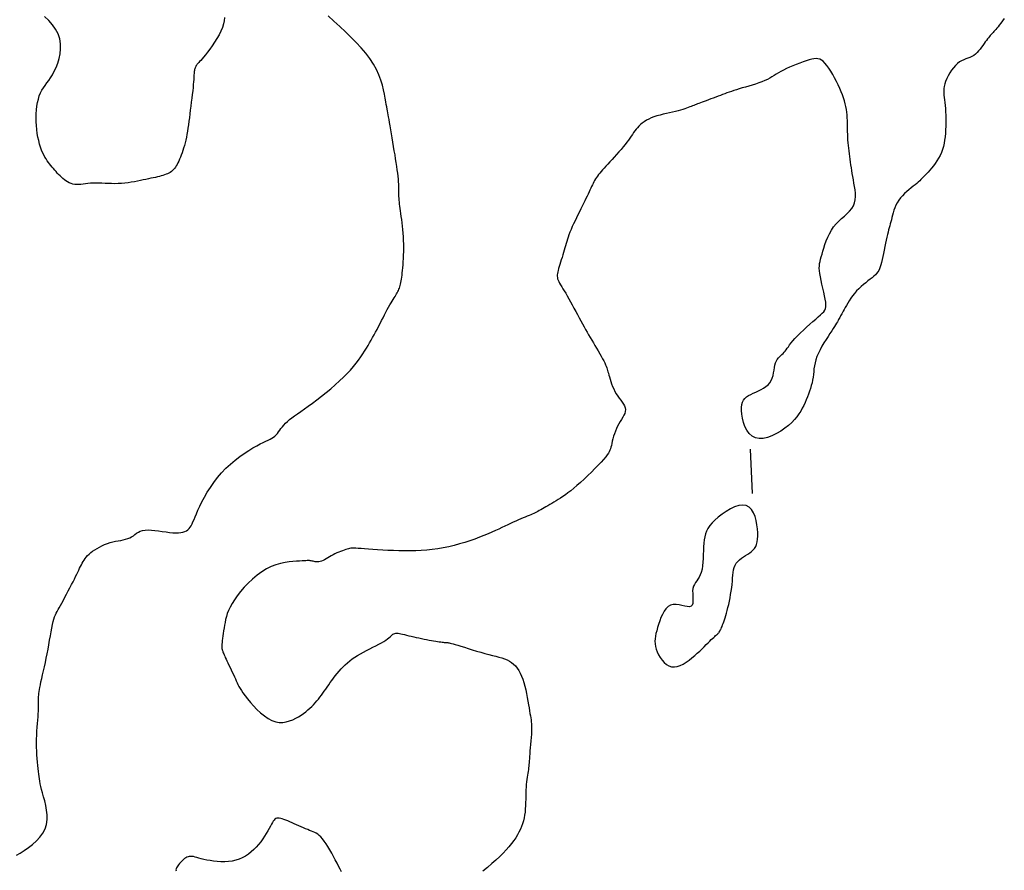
# Model space of a CAD drawing. Header units: millimetres. Extents: x 32690613 to 32693367, y 5343692 to 5344708.
# Tile 983 of 1009: x 32693310 to 32693332, y 5344453 to 5344472. Entities that reach past the tile are written whole.
import ezdxf

# ---------------------------------------------------------------- set-up
doc = ezdxf.new("R2010")
doc.units = ezdxf.units.MM
doc.header["$LTSCALE"] = 20
doc.layers.add('02-DGM_HL_491.50', color=72, linetype='Continuous')

msp = doc.modelspace()

# ---------------------------------------------------------------- linework, layer by layer
at = {"layer": '02-DGM_HL_491.50', "elevation": 491.5, "flags": 128}
for points in [[(32693310.168, 5344453.348), (32693310.252, 5344453.398), (32693310.343, 5344453.456), (32693310.437, 5344453.52), (32693310.53, 5344453.592), (32693310.618, 5344453.67), (32693310.698, 5344453.755), (32693310.764, 5344453.845), (32693310.815, 5344453.942), (32693310.846, 5344454.045), (32693310.86, 5344454.151), (32693310.859, 5344454.259), (32693310.848, 5344454.367), (32693310.829, 5344454.472), (32693310.805, 5344454.573), (32693310.78, 5344454.668), (32693310.755, 5344454.754), (32693310.735, 5344454.83), (32693310.719, 5344454.897), (32693310.706, 5344454.958), (32693310.695, 5344455.014), (32693310.687, 5344455.069), (32693310.679, 5344455.122), (32693310.673, 5344455.178), (32693310.666, 5344455.238), (32693310.659, 5344455.303), (32693310.651, 5344455.374), (32693310.644, 5344455.449), (32693310.637, 5344455.528), (32693310.631, 5344455.611), (32693310.626, 5344455.697), (32693310.623, 5344455.785), (32693310.622, 5344455.874), (32693310.623, 5344455.965), (32693310.627, 5344456.055), (32693310.631, 5344456.145), (32693310.637, 5344456.231), (32693310.643, 5344456.315), (32693310.649, 5344456.394), (32693310.655, 5344456.467), (32693310.66, 5344456.533), (32693310.663, 5344456.592), (32693310.666, 5344456.644), (32693310.667, 5344456.69), (32693310.668, 5344456.731), (32693310.668, 5344456.768), (32693310.668, 5344456.802), (32693310.668, 5344456.834), (32693310.668, 5344456.864), (32693310.668, 5344456.894), (32693310.669, 5344456.925), (32693310.671, 5344456.958), (32693310.674, 5344456.994), (32693310.679, 5344457.034), (32693310.686, 5344457.079), (32693310.695, 5344457.131), (32693310.707, 5344457.19), (32693310.721, 5344457.257), (32693310.738, 5344457.332), (32693310.757, 5344457.413), (32693310.777, 5344457.5), (32693310.799, 5344457.592), (32693310.82, 5344457.688), (32693310.841, 5344457.787), (32693310.862, 5344457.889), (32693310.882, 5344457.991), (32693310.9, 5344458.092), (32693310.917, 5344458.192), (32693310.934, 5344458.289), (32693310.95, 5344458.381), (32693310.966, 5344458.466), (32693310.982, 5344458.544), (32693310.997, 5344458.612), (32693311.012, 5344458.67), (32693311.028, 5344458.72), (32693311.045, 5344458.764), (32693311.064, 5344458.804), (32693311.084, 5344458.842), (32693311.106, 5344458.882), (32693311.132, 5344458.925), (32693311.16, 5344458.974), (32693311.192, 5344459.03), (32693311.226, 5344459.093), (32693311.262, 5344459.16), (32693311.3, 5344459.231), (32693311.337, 5344459.303), (32693311.374, 5344459.375), (32693311.41, 5344459.445), (32693311.443, 5344459.511), (32693311.473, 5344459.572), (32693311.501, 5344459.628), (32693311.526, 5344459.68), (32693311.549, 5344459.729), (32693311.571, 5344459.773), (32693311.591, 5344459.816), (32693311.611, 5344459.855), (32693311.631, 5344459.893), (32693311.65, 5344459.93), (32693311.67, 5344459.965), (32693311.692, 5344460), (32693311.715, 5344460.034), (32693311.742, 5344460.067), (32693311.771, 5344460.1), (32693311.804, 5344460.133), (32693311.842, 5344460.166), (32693311.885, 5344460.199), (32693311.933, 5344460.231), (32693311.984, 5344460.263), (32693312.039, 5344460.293), (32693312.096, 5344460.322), (32693312.156, 5344460.348), (32693312.217, 5344460.371), (32693312.278, 5344460.391), (32693312.34, 5344460.408), (32693312.401, 5344460.421), (32693312.462, 5344460.433), (32693312.52, 5344460.443), (32693312.576, 5344460.455), (32693312.629, 5344460.467), (32693312.679, 5344460.482), (32693312.724, 5344460.5), (32693312.765, 5344460.523), (32693312.803, 5344460.548), (32693312.84, 5344460.575), (32693312.877, 5344460.602), (32693312.916, 5344460.627), (32693312.96, 5344460.648), (32693313.01, 5344460.665), (32693313.068, 5344460.676), (32693313.134, 5344460.679), (32693313.209, 5344460.676), (32693313.289, 5344460.668), (32693313.371, 5344460.657), (32693313.456, 5344460.645), (32693313.539, 5344460.632), (32693313.618, 5344460.621), (32693313.693, 5344460.614), (32693313.76, 5344460.61), (32693313.821, 5344460.612), (32693313.875, 5344460.618), (32693313.922, 5344460.628), (32693313.964, 5344460.642), (32693314.001, 5344460.661), (32693314.033, 5344460.683), (32693314.061, 5344460.709), (32693314.085, 5344460.739), (32693314.106, 5344460.773), (32693314.127, 5344460.813), (32693314.147, 5344460.858), (32693314.17, 5344460.911), (32693314.195, 5344460.972), (32693314.224, 5344461.042), (32693314.259, 5344461.122), (32693314.301, 5344461.212), (32693314.35, 5344461.31), (32693314.406, 5344461.415), (32693314.469, 5344461.525), (32693314.539, 5344461.637), (32693314.616, 5344461.749), (32693314.699, 5344461.859), (32693314.79, 5344461.965), (32693314.887, 5344462.066), (32693314.99, 5344462.161), (32693315.094, 5344462.248), (32693315.2, 5344462.329), (32693315.304, 5344462.402), (32693315.404, 5344462.468), (32693315.498, 5344462.526), (32693315.584, 5344462.575), (32693315.661, 5344462.616), (32693315.729, 5344462.649), (32693315.788, 5344462.677), (32693315.84, 5344462.701), (32693315.886, 5344462.723), (32693315.926, 5344462.744), (32693315.961, 5344462.766), (32693315.993, 5344462.791), (32693316.022, 5344462.819), (32693316.049, 5344462.851), (32693316.076, 5344462.885), (32693316.102, 5344462.922), (32693316.13, 5344462.961), (32693316.161, 5344463), (32693316.194, 5344463.041), (32693316.232, 5344463.081), (32693316.275, 5344463.122), (32693316.323, 5344463.162), (32693316.377, 5344463.204), (32693316.437, 5344463.248), (32693316.504, 5344463.296), (32693316.577, 5344463.347), (32693316.657, 5344463.404), (32693316.745, 5344463.467), (32693316.84, 5344463.536), (32693316.94, 5344463.611), (32693317.043, 5344463.691), (32693317.148, 5344463.774), (32693317.253, 5344463.86), (32693317.354, 5344463.946), (32693317.451, 5344464.033), (32693317.542, 5344464.117), (32693317.623, 5344464.2), (32693317.697, 5344464.28), (32693317.764, 5344464.357), (32693317.824, 5344464.432), (32693317.878, 5344464.505), (32693317.928, 5344464.575), (32693317.973, 5344464.642), (32693318.015, 5344464.708), (32693318.055, 5344464.771), (32693318.092, 5344464.832), (32693318.128, 5344464.892), (32693318.163, 5344464.952), (32693318.196, 5344465.011), (32693318.229, 5344465.071), (32693318.262, 5344465.132), (32693318.295, 5344465.195), (32693318.328, 5344465.26), (32693318.362, 5344465.326), (32693318.396, 5344465.393), (32693318.43, 5344465.459), (32693318.463, 5344465.523), (32693318.495, 5344465.585), (32693318.526, 5344465.644), (32693318.556, 5344465.698), (32693318.584, 5344465.748), (32693318.61, 5344465.793), (32693318.635, 5344465.833), (32693318.658, 5344465.87), (32693318.68, 5344465.904), (32693318.7, 5344465.935), (32693318.718, 5344465.965), (32693318.735, 5344465.993), (32693318.75, 5344466.02), (32693318.764, 5344466.046), (32693318.776, 5344466.073), (32693318.788, 5344466.1), (32693318.798, 5344466.127), (32693318.808, 5344466.155), (32693318.816, 5344466.185), (32693318.824, 5344466.217), (32693318.832, 5344466.251), (32693318.839, 5344466.288), (32693318.846, 5344466.328), (32693318.852, 5344466.371), (32693318.859, 5344466.418), (32693318.865, 5344466.468), (32693318.87, 5344466.524), (32693318.876, 5344466.584), (32693318.881, 5344466.649), (32693318.886, 5344466.719), (32693318.891, 5344466.793), (32693318.894, 5344466.87), (32693318.897, 5344466.949), (32693318.898, 5344467.031), (32693318.898, 5344467.113), (32693318.895, 5344467.196), (32693318.891, 5344467.28), (32693318.885, 5344467.362), (32693318.878, 5344467.443), (32693318.869, 5344467.522), (32693318.86, 5344467.598), (32693318.851, 5344467.672), (32693318.842, 5344467.741), (32693318.833, 5344467.806), (32693318.824, 5344467.865), (32693318.817, 5344467.92), (32693318.81, 5344467.972), (32693318.804, 5344468.02), (32693318.799, 5344468.065), (32693318.795, 5344468.109), (32693318.792, 5344468.151), (32693318.79, 5344468.193), (32693318.789, 5344468.235), (32693318.788, 5344468.277), (32693318.788, 5344468.321), (32693318.787, 5344468.367), (32693318.787, 5344468.415), (32693318.785, 5344468.467), (32693318.782, 5344468.522), (32693318.777, 5344468.582), (32693318.771, 5344468.647), (32693318.762, 5344468.716), (32693318.752, 5344468.791), (32693318.741, 5344468.869), (32693318.728, 5344468.952), (32693318.714, 5344469.038), (32693318.7, 5344469.128), (32693318.684, 5344469.221), (32693318.669, 5344469.317), (32693318.653, 5344469.414), (32693318.637, 5344469.511), (32693318.621, 5344469.605), (32693318.606, 5344469.695), (32693318.591, 5344469.78), (32693318.578, 5344469.856), (32693318.566, 5344469.924), (32693318.556, 5344469.981), (32693318.547, 5344470.03), (32693318.538, 5344470.074), (32693318.53, 5344470.116), (32693318.522, 5344470.159), (32693318.513, 5344470.206), (32693318.504, 5344470.261), (32693318.493, 5344470.326), (32693318.48, 5344470.403), (32693318.464, 5344470.492), (32693318.443, 5344470.591), (32693318.416, 5344470.698), (32693318.381, 5344470.812), (32693318.336, 5344470.93), (32693318.281, 5344471.051), (32693318.214, 5344471.173), (32693318.133, 5344471.295), (32693318.04, 5344471.416), (32693317.936, 5344471.537), (32693317.824, 5344471.658), (32693317.705, 5344471.778), (32693317.581, 5344471.899), (32693317.453, 5344472.019), (32693317.323, 5344472.139), (32693317.194, 5344472.259)], [(32693314.855, 5344472.22), (32693314.848, 5344472.15), (32693314.833, 5344472.076), (32693314.81, 5344471.999), (32693314.777, 5344471.918), (32693314.735, 5344471.834), (32693314.687, 5344471.75), (32693314.635, 5344471.667), (32693314.58, 5344471.587), (32693314.526, 5344471.511), (32693314.474, 5344471.442), (32693314.427, 5344471.382), (32693314.386, 5344471.332), (32693314.351, 5344471.29), (32693314.321, 5344471.257), (32693314.297, 5344471.229), (32693314.276, 5344471.206), (32693314.258, 5344471.187), (32693314.244, 5344471.17), (32693314.231, 5344471.154), (32693314.22, 5344471.138), (32693314.21, 5344471.121), (32693314.201, 5344471.103), (32693314.194, 5344471.085), (32693314.187, 5344471.066), (32693314.182, 5344471.047), (32693314.178, 5344471.027), (32693314.175, 5344471.006), (32693314.172, 5344470.983), (32693314.171, 5344470.959), (32693314.169, 5344470.932), (32693314.168, 5344470.901), (32693314.166, 5344470.865), (32693314.163, 5344470.822), (32693314.16, 5344470.772), (32693314.154, 5344470.714), (32693314.148, 5344470.647), (32693314.14, 5344470.572), (32693314.13, 5344470.49), (32693314.12, 5344470.405), (32693314.109, 5344470.316), (32693314.098, 5344470.226), (32693314.087, 5344470.136), (32693314.076, 5344470.049), (32693314.065, 5344469.964), (32693314.054, 5344469.883), (32693314.044, 5344469.805), (32693314.033, 5344469.731), (32693314.022, 5344469.659), (32693314.01, 5344469.59), (32693313.998, 5344469.523), (32693313.984, 5344469.459), (32693313.969, 5344469.397), (32693313.954, 5344469.337), (32693313.937, 5344469.28), (32693313.919, 5344469.225), (32693313.901, 5344469.172), (32693313.883, 5344469.122), (32693313.864, 5344469.075), (32693313.846, 5344469.03), (32693313.827, 5344468.989), (32693313.809, 5344468.95), (32693313.79, 5344468.913), (32693313.771, 5344468.88), (32693313.752, 5344468.849), (32693313.731, 5344468.821), (32693313.709, 5344468.795), (32693313.685, 5344468.772), (32693313.66, 5344468.751), (32693313.634, 5344468.733), (32693313.605, 5344468.717), (32693313.575, 5344468.702), (32693313.542, 5344468.689), (32693313.507, 5344468.676), (32693313.471, 5344468.665), (32693313.432, 5344468.654), (32693313.39, 5344468.643), (32693313.346, 5344468.632), (32693313.3, 5344468.621), (32693313.251, 5344468.61), (32693313.199, 5344468.599), (32693313.144, 5344468.587), (32693313.087, 5344468.575), (32693313.026, 5344468.563), (32693312.963, 5344468.55), (32693312.897, 5344468.536), (32693312.828, 5344468.523), (32693312.757, 5344468.511), (32693312.685, 5344468.5), (32693312.612, 5344468.491), (32693312.537, 5344468.484), (32693312.463, 5344468.48), (32693312.388, 5344468.478), (32693312.313, 5344468.479), (32693312.239, 5344468.481), (32693312.166, 5344468.485), (32693312.095, 5344468.488), (32693312.026, 5344468.491), (32693311.959, 5344468.492), (32693311.895, 5344468.491), (32693311.834, 5344468.487), (32693311.776, 5344468.481), (32693311.721, 5344468.474), (32693311.669, 5344468.468), (32693311.619, 5344468.462), (32693311.571, 5344468.458), (32693311.526, 5344468.457), (32693311.482, 5344468.46), (32693311.439, 5344468.468), (32693311.399, 5344468.481), (32693311.359, 5344468.497), (32693311.321, 5344468.517), (32693311.285, 5344468.54), (32693311.249, 5344468.566), (32693311.215, 5344468.593), (32693311.182, 5344468.623), (32693311.15, 5344468.653), (32693311.119, 5344468.685), (32693311.089, 5344468.717), (32693311.06, 5344468.75), (32693311.031, 5344468.784), (32693311.002, 5344468.818), (32693310.974, 5344468.853), (32693310.946, 5344468.887), (32693310.917, 5344468.922), (32693310.889, 5344468.958), (32693310.862, 5344468.995), (32693310.835, 5344469.035), (32693310.808, 5344469.078), (32693310.782, 5344469.126), (32693310.757, 5344469.178), (32693310.733, 5344469.236), (32693310.711, 5344469.301), (32693310.69, 5344469.372), (32693310.67, 5344469.448), (32693310.653, 5344469.528), (32693310.639, 5344469.612), (32693310.627, 5344469.698), (32693310.618, 5344469.786), (32693310.613, 5344469.875), (32693310.611, 5344469.964), (32693310.614, 5344470.053), (32693310.62, 5344470.14), (32693310.63, 5344470.224), (32693310.644, 5344470.306), (32693310.662, 5344470.383), (32693310.684, 5344470.455), (32693310.711, 5344470.522), (32693310.742, 5344470.583), (32693310.776, 5344470.64), (32693310.814, 5344470.694), (32693310.853, 5344470.748), (32693310.895, 5344470.805), (32693310.937, 5344470.866), (32693310.979, 5344470.934), (32693311.021, 5344471.011), (32693311.062, 5344471.098), (32693311.099, 5344471.195), (32693311.13, 5344471.298), (32693311.152, 5344471.407), (32693311.163, 5344471.519), (32693311.161, 5344471.632), (32693311.144, 5344471.745), (32693311.108, 5344471.854), (32693311.052, 5344471.96), (32693310.98, 5344472.06), (32693310.895, 5344472.155), (32693310.802, 5344472.244)], [(32693332.432, 5344472.201), (32693332.39, 5344472.144), (32693332.353, 5344472.094), (32693332.32, 5344472.051), (32693332.291, 5344472.014), (32693332.265, 5344471.982), (32693332.241, 5344471.955), (32693332.219, 5344471.93), (32693332.198, 5344471.907), (32693332.178, 5344471.885), (32693332.158, 5344471.864), (32693332.138, 5344471.841), (32693332.117, 5344471.818), (32693332.096, 5344471.794), (32693332.074, 5344471.767), (32693332.052, 5344471.739), (32693332.028, 5344471.707), (32693332.003, 5344471.673), (32693331.976, 5344471.635), (32693331.948, 5344471.594), (32693331.919, 5344471.552), (32693331.888, 5344471.51), (32693331.854, 5344471.47), (32693331.819, 5344471.432), (32693331.782, 5344471.397), (32693331.742, 5344471.368), (32693331.701, 5344471.344), (32693331.657, 5344471.324), (32693331.612, 5344471.307), (32693331.565, 5344471.29), (32693331.518, 5344471.271), (32693331.47, 5344471.249), (32693331.423, 5344471.222), (32693331.375, 5344471.187), (32693331.329, 5344471.143), (32693331.284, 5344471.092), (32693331.242, 5344471.035), (32693331.202, 5344470.974), (32693331.166, 5344470.91), (32693331.135, 5344470.847), (32693331.109, 5344470.784), (32693331.089, 5344470.725), (32693331.076, 5344470.67), (32693331.068, 5344470.619), (32693331.066, 5344470.57), (32693331.067, 5344470.522), (32693331.072, 5344470.473), (32693331.078, 5344470.422), (32693331.085, 5344470.368), (32693331.093, 5344470.308), (32693331.1, 5344470.243), (32693331.105, 5344470.173), (32693331.11, 5344470.098), (32693331.113, 5344470.02), (32693331.114, 5344469.939), (32693331.115, 5344469.858), (32693331.113, 5344469.776), (32693331.11, 5344469.695), (32693331.105, 5344469.615), (32693331.097, 5344469.537), (32693331.087, 5344469.462), (32693331.074, 5344469.388), (32693331.058, 5344469.316), (32693331.038, 5344469.247), (32693331.014, 5344469.179), (32693330.985, 5344469.114), (32693330.952, 5344469.052), (32693330.915, 5344468.992), (32693330.876, 5344468.935), (32693330.835, 5344468.881), (32693330.793, 5344468.83), (32693330.752, 5344468.783), (32693330.713, 5344468.739), (32693330.676, 5344468.699), (32693330.643, 5344468.663), (32693330.612, 5344468.63), (32693330.583, 5344468.6), (32693330.554, 5344468.571), (32693330.525, 5344468.543), (32693330.494, 5344468.514), (32693330.46, 5344468.485), (32693330.422, 5344468.453), (32693330.379, 5344468.419), (32693330.333, 5344468.382), (32693330.284, 5344468.342), (32693330.234, 5344468.3), (32693330.185, 5344468.255), (32693330.137, 5344468.207), (32693330.093, 5344468.157), (32693330.053, 5344468.105), (32693330.019, 5344468.05), (32693329.99, 5344467.994), (32693329.966, 5344467.937), (32693329.945, 5344467.88), (32693329.928, 5344467.823), (32693329.913, 5344467.768), (32693329.899, 5344467.714), (32693329.887, 5344467.664), (32693329.874, 5344467.617), (32693329.862, 5344467.571), (32693329.85, 5344467.527), (32693329.838, 5344467.483), (32693329.825, 5344467.436), (32693329.813, 5344467.387), (32693329.799, 5344467.333), (32693329.786, 5344467.273), (32693329.771, 5344467.207), (32693329.757, 5344467.135), (32693329.741, 5344467.06), (32693329.726, 5344466.984), (32693329.71, 5344466.909), (32693329.695, 5344466.835), (32693329.68, 5344466.767), (32693329.665, 5344466.704), (32693329.65, 5344466.65), (32693329.635, 5344466.602), (32693329.619, 5344466.56), (32693329.601, 5344466.523), (32693329.58, 5344466.489), (32693329.555, 5344466.456), (32693329.526, 5344466.425), (32693329.492, 5344466.393), (32693329.452, 5344466.359), (32693329.408, 5344466.324), (32693329.36, 5344466.286), (32693329.309, 5344466.246), (32693329.256, 5344466.204), (32693329.204, 5344466.159), (32693329.152, 5344466.111), (32693329.103, 5344466.061), (32693329.057, 5344466.008), (32693329.014, 5344465.952), (32693328.974, 5344465.897), (32693328.937, 5344465.841), (32693328.904, 5344465.787), (32693328.874, 5344465.736), (32693328.847, 5344465.688), (32693328.823, 5344465.645), (32693328.803, 5344465.608), (32693328.785, 5344465.576), (32693328.77, 5344465.548), (32693328.757, 5344465.524), (32693328.744, 5344465.501), (32693328.733, 5344465.481), (32693328.722, 5344465.46), (32693328.71, 5344465.439), (32693328.698, 5344465.417), (32693328.685, 5344465.393), (32693328.669, 5344465.366), (32693328.651, 5344465.335), (32693328.63, 5344465.3), (32693328.605, 5344465.26), (32693328.576, 5344465.214), (32693328.542, 5344465.162), (32693328.502, 5344465.102), (32693328.459, 5344465.036), (32693328.414, 5344464.966), (32693328.367, 5344464.892), (32693328.322, 5344464.815), (32693328.28, 5344464.738), (32693328.242, 5344464.661), (32693328.21, 5344464.586), (32693328.185, 5344464.513), (32693328.167, 5344464.443), (32693328.153, 5344464.375), (32693328.143, 5344464.309), (32693328.136, 5344464.244), (32693328.129, 5344464.18), (32693328.121, 5344464.117), (32693328.112, 5344464.054), (32693328.099, 5344463.991), (32693328.083, 5344463.928), (32693328.065, 5344463.864), (32693328.044, 5344463.801), (32693328.021, 5344463.738), (32693327.996, 5344463.674), (32693327.969, 5344463.61), (32693327.941, 5344463.547), (32693327.911, 5344463.483), (32693327.879, 5344463.419), (32693327.844, 5344463.355), (32693327.803, 5344463.291), (32693327.757, 5344463.227), (32693327.703, 5344463.162), (32693327.64, 5344463.097), (32693327.568, 5344463.032), (32693327.485, 5344462.967), (32693327.393, 5344462.904), (32693327.296, 5344462.847), (32693327.196, 5344462.798), (32693327.096, 5344462.762), (32693326.999, 5344462.74), (32693326.906, 5344462.736), (32693326.822, 5344462.753), (32693326.748, 5344462.792), (32693326.685, 5344462.851), (32693326.631, 5344462.925), (32693326.588, 5344463.009), (32693326.554, 5344463.1), (32693326.529, 5344463.193), (32693326.514, 5344463.283), (32693326.506, 5344463.366), (32693326.507, 5344463.438), (32693326.516, 5344463.501), (32693326.533, 5344463.554), (32693326.557, 5344463.6), (32693326.587, 5344463.64), (32693326.624, 5344463.674), (32693326.668, 5344463.705), (32693326.717, 5344463.732), (32693326.772, 5344463.759), (32693326.83, 5344463.785), (32693326.89, 5344463.812), (32693326.95, 5344463.841), (32693327.007, 5344463.872), (32693327.061, 5344463.907), (32693327.109, 5344463.946), (32693327.149, 5344463.991), (32693327.18, 5344464.043), (32693327.203, 5344464.099), (32693327.221, 5344464.158), (32693327.233, 5344464.219), (32693327.244, 5344464.28), (32693327.253, 5344464.338), (32693327.264, 5344464.393), (32693327.277, 5344464.442), (32693327.295, 5344464.485), (32693327.316, 5344464.521), (32693327.34, 5344464.553), (32693327.366, 5344464.581), (32693327.393, 5344464.606), (32693327.421, 5344464.63), (32693327.447, 5344464.654), (32693327.472, 5344464.679), (32693327.495, 5344464.707), (32693327.518, 5344464.736), (32693327.54, 5344464.769), (32693327.565, 5344464.805), (32693327.593, 5344464.846), (32693327.627, 5344464.89), (32693327.667, 5344464.939), (32693327.714, 5344464.993), (32693327.771, 5344465.052), (32693327.836, 5344465.115), (32693327.904, 5344465.181), (32693327.976, 5344465.246), (32693328.048, 5344465.31), (32693328.117, 5344465.372), (32693328.182, 5344465.428), (32693328.24, 5344465.478), (32693328.289, 5344465.521), (32693328.33, 5344465.559), (32693328.361, 5344465.593), (32693328.385, 5344465.627), (32693328.401, 5344465.663), (32693328.41, 5344465.704), (32693328.412, 5344465.751), (32693328.408, 5344465.807), (32693328.397, 5344465.875), (32693328.382, 5344465.952), (32693328.364, 5344466.036), (32693328.344, 5344466.123), (32693328.323, 5344466.211), (32693328.304, 5344466.297), (32693328.287, 5344466.379), (32693328.274, 5344466.453), (32693328.266, 5344466.518), (32693328.263, 5344466.576), (32693328.265, 5344466.628), (32693328.27, 5344466.677), (32693328.279, 5344466.725), (32693328.292, 5344466.775), (32693328.307, 5344466.828), (32693328.324, 5344466.888), (32693328.344, 5344466.955), (32693328.366, 5344467.029), (32693328.391, 5344467.107), (32693328.419, 5344467.188), (32693328.453, 5344467.27), (32693328.491, 5344467.351), (32693328.535, 5344467.429), (32693328.585, 5344467.503), (32693328.642, 5344467.571), (32693328.703, 5344467.634), (32693328.766, 5344467.693), (32693328.829, 5344467.749), (32693328.89, 5344467.805), (32693328.945, 5344467.862), (32693328.993, 5344467.92), (32693329.03, 5344467.982), (32693329.056, 5344468.048), (32693329.071, 5344468.117), (32693329.076, 5344468.19), (32693329.075, 5344468.265), (32693329.068, 5344468.341), (32693329.057, 5344468.417), (32693329.044, 5344468.492), (32693329.03, 5344468.565), (32693329.017, 5344468.637), (32693329.006, 5344468.706), (32693328.995, 5344468.773), (32693328.985, 5344468.838), (32693328.976, 5344468.902), (32693328.968, 5344468.966), (32693328.959, 5344469.028), (32693328.951, 5344469.09), (32693328.943, 5344469.153), (32693328.935, 5344469.215), (32693328.928, 5344469.277), (32693328.921, 5344469.339), (32693328.914, 5344469.402), (32693328.909, 5344469.464), (32693328.905, 5344469.526), (32693328.902, 5344469.589), (32693328.9, 5344469.651), (32693328.899, 5344469.714), (32693328.898, 5344469.776), (32693328.898, 5344469.839), (32693328.896, 5344469.901), (32693328.894, 5344469.964), (32693328.89, 5344470.026), (32693328.884, 5344470.089), (32693328.875, 5344470.151), (32693328.864, 5344470.214), (32693328.849, 5344470.277), (32693328.831, 5344470.342), (32693328.81, 5344470.409), (32693328.785, 5344470.478), (32693328.757, 5344470.549), (32693328.725, 5344470.624), (32693328.688, 5344470.703), (32693328.649, 5344470.783), (32693328.607, 5344470.863), (32693328.564, 5344470.941), (32693328.519, 5344471.015), (32693328.475, 5344471.084), (32693328.431, 5344471.144), (32693328.39, 5344471.195), (32693328.35, 5344471.235), (32693328.311, 5344471.264), (32693328.272, 5344471.283), (32693328.232, 5344471.293), (32693328.189, 5344471.296), (32693328.142, 5344471.291), (32693328.091, 5344471.28), (32693328.032, 5344471.265), (32693327.967, 5344471.245), (32693327.896, 5344471.221), (32693327.821, 5344471.194), (32693327.744, 5344471.165), (32693327.667, 5344471.134), (32693327.591, 5344471.102), (32693327.52, 5344471.07), (32693327.454, 5344471.037), (32693327.394, 5344471.005), (32693327.341, 5344470.974), (32693327.291, 5344470.943), (32693327.243, 5344470.913), (32693327.195, 5344470.884), (32693327.146, 5344470.856), (32693327.093, 5344470.828), (32693327.035, 5344470.801), (32693326.97, 5344470.774), (32693326.9, 5344470.749), (32693326.825, 5344470.724), (32693326.749, 5344470.7), (32693326.672, 5344470.677), (32693326.597, 5344470.655), (32693326.524, 5344470.634), (32693326.456, 5344470.614), (32693326.393, 5344470.595), (32693326.335, 5344470.576), (32693326.282, 5344470.558), (32693326.231, 5344470.541), (32693326.182, 5344470.523), (32693326.133, 5344470.506), (32693326.084, 5344470.487), (32693326.034, 5344470.468), (32693325.982, 5344470.449), (32693325.928, 5344470.428), (32693325.873, 5344470.407), (32693325.818, 5344470.387), (32693325.765, 5344470.367), (32693325.714, 5344470.348), (32693325.667, 5344470.33), (32693325.623, 5344470.313), (32693325.585, 5344470.299), (32693325.55, 5344470.286), (32693325.519, 5344470.274), (32693325.49, 5344470.263), (32693325.462, 5344470.252), (32693325.434, 5344470.242), (32693325.406, 5344470.231), (32693325.377, 5344470.22), (32693325.345, 5344470.208), (32693325.309, 5344470.195), (32693325.271, 5344470.182), (32693325.229, 5344470.167), (32693325.184, 5344470.153), (32693325.134, 5344470.138), (32693325.079, 5344470.122), (32693325.02, 5344470.107), (32693324.955, 5344470.092), (32693324.887, 5344470.076), (32693324.817, 5344470.06), (32693324.745, 5344470.043), (32693324.673, 5344470.025), (32693324.603, 5344470.005), (32693324.536, 5344469.983), (32693324.474, 5344469.96), (32693324.417, 5344469.934), (32693324.365, 5344469.906), (32693324.317, 5344469.875), (32693324.274, 5344469.844), (32693324.235, 5344469.81), (32693324.199, 5344469.776), (32693324.166, 5344469.74), (32693324.135, 5344469.703), (32693324.106, 5344469.666), (32693324.078, 5344469.628), (32693324.05, 5344469.588), (32693324.022, 5344469.547), (32693323.992, 5344469.504), (32693323.96, 5344469.459), (32693323.925, 5344469.411), (32693323.886, 5344469.361), (32693323.842, 5344469.307), (32693323.795, 5344469.251), (32693323.745, 5344469.194), (32693323.694, 5344469.136), (32693323.643, 5344469.079), (32693323.592, 5344469.023), (32693323.542, 5344468.97), (32693323.496, 5344468.919), (32693323.452, 5344468.872), (32693323.413, 5344468.829), (32693323.376, 5344468.789), (32693323.343, 5344468.751), (32693323.313, 5344468.716), (32693323.286, 5344468.682), (32693323.261, 5344468.649), (32693323.238, 5344468.617), (32693323.218, 5344468.585), (32693323.199, 5344468.553), (32693323.181, 5344468.52), (32693323.164, 5344468.486), (32693323.148, 5344468.451), (32693323.131, 5344468.414), (32693323.113, 5344468.375), (32693323.094, 5344468.334), (32693323.074, 5344468.291), (32693323.052, 5344468.245), (32693323.028, 5344468.196), (32693323.003, 5344468.145), (32693322.977, 5344468.09), (32693322.949, 5344468.034), (32693322.919, 5344467.974), (32693322.888, 5344467.912), (32693322.856, 5344467.847), (32693322.823, 5344467.78), (32693322.79, 5344467.712), (32693322.757, 5344467.643), (32693322.725, 5344467.576), (32693322.695, 5344467.51), (32693322.667, 5344467.446), (32693322.642, 5344467.385), (32693322.62, 5344467.329), (32693322.601, 5344467.275), (32693322.585, 5344467.225), (32693322.57, 5344467.175), (32693322.556, 5344467.127), (32693322.542, 5344467.079), (32693322.528, 5344467.03), (32693322.514, 5344466.979), (32693322.498, 5344466.926), (32693322.482, 5344466.872), (32693322.464, 5344466.817), (32693322.447, 5344466.762), (32693322.431, 5344466.709), (32693322.415, 5344466.657), (32693322.4, 5344466.609), (32693322.387, 5344466.565), (32693322.375, 5344466.525), (32693322.367, 5344466.489), (32693322.36, 5344466.456), (32693322.357, 5344466.425), (32693322.356, 5344466.396), (32693322.359, 5344466.367), (32693322.366, 5344466.337), (32693322.377, 5344466.306), (32693322.391, 5344466.274), (32693322.41, 5344466.238), (32693322.432, 5344466.2), (32693322.457, 5344466.158), (32693322.485, 5344466.113), (32693322.516, 5344466.063), (32693322.549, 5344466.009), (32693322.583, 5344465.951), (32693322.62, 5344465.887), (32693322.657, 5344465.819), (32693322.695, 5344465.749), (32693322.734, 5344465.676), (32693322.773, 5344465.602), (32693322.812, 5344465.529), (32693322.85, 5344465.457), (32693322.888, 5344465.387), (32693322.925, 5344465.32), (32693322.96, 5344465.256), (32693322.995, 5344465.194), (32693323.03, 5344465.134), (32693323.064, 5344465.074), (32693323.099, 5344465.015), (32693323.134, 5344464.955), (32693323.17, 5344464.895), (32693323.206, 5344464.833), (32693323.243, 5344464.771), (32693323.279, 5344464.709), (32693323.314, 5344464.648), (32693323.347, 5344464.59), (32693323.377, 5344464.535), (32693323.404, 5344464.485), (32693323.427, 5344464.439), (32693323.446, 5344464.399), (32693323.461, 5344464.364), (32693323.473, 5344464.333), (32693323.483, 5344464.302), (32693323.491, 5344464.272), (32693323.499, 5344464.241), (32693323.508, 5344464.207), (32693323.518, 5344464.168), (32693323.531, 5344464.124), (32693323.546, 5344464.075), (32693323.563, 5344464.023), (32693323.582, 5344463.968), (32693323.605, 5344463.912), (32693323.63, 5344463.855), (32693323.657, 5344463.8), (32693323.688, 5344463.746), (32693323.721, 5344463.695), (32693323.755, 5344463.647), (32693323.789, 5344463.601), (32693323.82, 5344463.557), (32693323.848, 5344463.514), (32693323.87, 5344463.472), (32693323.886, 5344463.43), (32693323.892, 5344463.389), (32693323.889, 5344463.347), (32693323.877, 5344463.304), (32693323.858, 5344463.26), (32693323.834, 5344463.216), (32693323.805, 5344463.169), (32693323.775, 5344463.12), (32693323.745, 5344463.07), (32693323.716, 5344463.016), (32693323.69, 5344462.96), (32693323.667, 5344462.903), (32693323.646, 5344462.844), (32693323.628, 5344462.787), (32693323.612, 5344462.73), (32693323.598, 5344462.677), (32693323.586, 5344462.627), (32693323.576, 5344462.582), (32693323.566, 5344462.543), (32693323.557, 5344462.507), (32693323.545, 5344462.474), (32693323.53, 5344462.44), (32693323.51, 5344462.405), (32693323.483, 5344462.366), (32693323.448, 5344462.321), (32693323.402, 5344462.267), (32693323.345, 5344462.205), (32693323.278, 5344462.135), (32693323.205, 5344462.059), (32693323.125, 5344461.98), (32693323.043, 5344461.901), (32693322.96, 5344461.822), (32693322.879, 5344461.747), (32693322.801, 5344461.678), (32693322.728, 5344461.616), (32693322.661, 5344461.562), (32693322.598, 5344461.514), (32693322.539, 5344461.471), (32693322.483, 5344461.432), (32693322.43, 5344461.397), (32693322.379, 5344461.365), (32693322.33, 5344461.334), (32693322.282, 5344461.305), (32693322.234, 5344461.276), (32693322.188, 5344461.248), (32693322.144, 5344461.222), (32693322.101, 5344461.197), (32693322.06, 5344461.174), (32693322.022, 5344461.152), (32693321.985, 5344461.131), (32693321.951, 5344461.113), (32693321.919, 5344461.096), (32693321.888, 5344461.08), (32693321.858, 5344461.065), (32693321.826, 5344461.051), (32693321.794, 5344461.036), (32693321.759, 5344461.02), (32693321.721, 5344461.004), (32693321.679, 5344460.987), (32693321.634, 5344460.968), (32693321.586, 5344460.948), (32693321.535, 5344460.926), (32693321.481, 5344460.903), (32693321.424, 5344460.878), (32693321.366, 5344460.852), (32693321.305, 5344460.824), (32693321.243, 5344460.795), (32693321.178, 5344460.764), (32693321.11, 5344460.731), (32693321.039, 5344460.697), (32693320.964, 5344460.662), (32693320.883, 5344460.626), (32693320.797, 5344460.589), (32693320.704, 5344460.551), (32693320.605, 5344460.512), (32693320.5, 5344460.473), (32693320.39, 5344460.435), (32693320.275, 5344460.398), (32693320.156, 5344460.362), (32693320.035, 5344460.33), (32693319.912, 5344460.3), (32693319.788, 5344460.275), (32693319.664, 5344460.254), (32693319.54, 5344460.237), (32693319.415, 5344460.224), (32693319.29, 5344460.215), (32693319.166, 5344460.209), (32693319.041, 5344460.206), (32693318.916, 5344460.206), (32693318.79, 5344460.208), (32693318.665, 5344460.212), (32693318.542, 5344460.217), (32693318.422, 5344460.223), (32693318.307, 5344460.231), (32693318.199, 5344460.238), (32693318.1, 5344460.245), (32693318.011, 5344460.252), (32693317.934, 5344460.258), (32693317.87, 5344460.262), (32693317.817, 5344460.265), (32693317.774, 5344460.266), (32693317.738, 5344460.266), (32693317.707, 5344460.264), (32693317.678, 5344460.26), (32693317.651, 5344460.254), (32693317.621, 5344460.246), (32693317.589, 5344460.235), (32693317.553, 5344460.223), (32693317.514, 5344460.21), (32693317.474, 5344460.194), (32693317.432, 5344460.177), (32693317.39, 5344460.158), (32693317.347, 5344460.138), (32693317.305, 5344460.116), (32693317.265, 5344460.094), (32693317.225, 5344460.071), (32693317.187, 5344460.049), (32693317.15, 5344460.027), (32693317.114, 5344460.007), (32693317.08, 5344459.99), (32693317.047, 5344459.976), (32693317.015, 5344459.966), (32693316.985, 5344459.96), (32693316.956, 5344459.957), (32693316.928, 5344459.958), (32693316.902, 5344459.961), (32693316.877, 5344459.966), (32693316.854, 5344459.971), (32693316.831, 5344459.977), (32693316.81, 5344459.981), (32693316.79, 5344459.984), (32693316.77, 5344459.986), (32693316.747, 5344459.987), (32693316.721, 5344459.986), (32693316.689, 5344459.985), (32693316.651, 5344459.982), (32693316.605, 5344459.98), (32693316.548, 5344459.977), (32693316.48, 5344459.973), (32693316.401, 5344459.967), (32693316.315, 5344459.958), (32693316.221, 5344459.944), (32693316.121, 5344459.922), (32693316.017, 5344459.892), (32693315.911, 5344459.852), (32693315.804, 5344459.799), (32693315.697, 5344459.734), (32693315.593, 5344459.657), (32693315.491, 5344459.572), (32693315.394, 5344459.481), (32693315.303, 5344459.386), (32693315.22, 5344459.29), (32693315.145, 5344459.195), (32693315.081, 5344459.104), (32693315.027, 5344459.019), (32693314.984, 5344458.939), (32693314.949, 5344458.864), (32693314.921, 5344458.793), (32693314.9, 5344458.725), (32693314.883, 5344458.659), (32693314.87, 5344458.595), (32693314.858, 5344458.532), (32693314.848, 5344458.469), (32693314.838, 5344458.407), (32693314.828, 5344458.347), (32693314.82, 5344458.29), (32693314.813, 5344458.235), (32693314.806, 5344458.185), (32693314.801, 5344458.141), (32693314.798, 5344458.102), (32693314.796, 5344458.069), (32693314.795, 5344458.043), (32693314.796, 5344458.021), (32693314.798, 5344458.003), (32693314.801, 5344457.987), (32693314.805, 5344457.973), (32693314.81, 5344457.959), (32693314.816, 5344457.944), (32693314.823, 5344457.928), (32693314.83, 5344457.909), (32693314.839, 5344457.888), (32693314.85, 5344457.864), (32693314.862, 5344457.836), (32693314.876, 5344457.804), (32693314.893, 5344457.768), (32693314.912, 5344457.728), (32693314.933, 5344457.682), (32693314.957, 5344457.633), (32693314.982, 5344457.58), (32693315.008, 5344457.527), (32693315.033, 5344457.472), (32693315.059, 5344457.419), (32693315.082, 5344457.368), (32693315.104, 5344457.32), (32693315.124, 5344457.276), (32693315.142, 5344457.234), (32693315.161, 5344457.193), (32693315.182, 5344457.152), (32693315.207, 5344457.108), (32693315.237, 5344457.059), (32693315.274, 5344457.004), (32693315.32, 5344456.942), (32693315.376, 5344456.87), (32693315.44, 5344456.792), (32693315.512, 5344456.712), (32693315.589, 5344456.632), (32693315.671, 5344456.555), (32693315.756, 5344456.486), (32693315.841, 5344456.427), (32693315.927, 5344456.383), (32693316.011, 5344456.355), (32693316.093, 5344456.342), (32693316.173, 5344456.342), (32693316.25, 5344456.354), (32693316.324, 5344456.374), (32693316.395, 5344456.402), (32693316.462, 5344456.435), (32693316.525, 5344456.47), (32693316.585, 5344456.507), (32693316.64, 5344456.544), (32693316.691, 5344456.582), (32693316.739, 5344456.621), (32693316.784, 5344456.661), (32693316.826, 5344456.701), (32693316.866, 5344456.741), (32693316.904, 5344456.782), (32693316.94, 5344456.824), (32693316.974, 5344456.866), (32693317.008, 5344456.909), (32693317.04, 5344456.952), (32693317.073, 5344456.997), (32693317.105, 5344457.042), (32693317.138, 5344457.089), (32693317.171, 5344457.137), (32693317.205, 5344457.187), (32693317.241, 5344457.238), (32693317.278, 5344457.289), (32693317.316, 5344457.341), (32693317.355, 5344457.393), (32693317.396, 5344457.445), (32693317.438, 5344457.495), (32693317.483, 5344457.545), (32693317.529, 5344457.593), (32693317.576, 5344457.639), (32693317.627, 5344457.684), (32693317.679, 5344457.727), (32693317.735, 5344457.77), (32693317.793, 5344457.811), (32693317.855, 5344457.85), (32693317.92, 5344457.889), (32693317.989, 5344457.927), (32693318.059, 5344457.964), (32693318.131, 5344458), (32693318.202, 5344458.035), (32693318.271, 5344458.069), (32693318.335, 5344458.101), (32693318.395, 5344458.133), (32693318.448, 5344458.164), (32693318.493, 5344458.193), (32693318.53, 5344458.221), (32693318.562, 5344458.247), (32693318.589, 5344458.271), (32693318.613, 5344458.293), (32693318.634, 5344458.311), (32693318.654, 5344458.327), (32693318.674, 5344458.338), (32693318.696, 5344458.346), (32693318.718, 5344458.35), (32693318.743, 5344458.351), (32693318.771, 5344458.349), (32693318.801, 5344458.345), (32693318.835, 5344458.338), (32693318.872, 5344458.329), (32693318.914, 5344458.319), (32693318.961, 5344458.308), (32693319.011, 5344458.295), (32693319.065, 5344458.283), (32693319.121, 5344458.269), (32693319.179, 5344458.256), (32693319.237, 5344458.243), (32693319.296, 5344458.23), (32693319.355, 5344458.217), (32693319.412, 5344458.206), (32693319.467, 5344458.195), (32693319.52, 5344458.186), (32693319.57, 5344458.177), (32693319.617, 5344458.17), (32693319.66, 5344458.163), (32693319.698, 5344458.157), (32693319.732, 5344458.153), (32693319.761, 5344458.149), (32693319.786, 5344458.147), (32693319.806, 5344458.145), (32693319.824, 5344458.144), (32693319.839, 5344458.143), (32693319.852, 5344458.142), (32693319.864, 5344458.141), (32693319.877, 5344458.14), (32693319.889, 5344458.138), (32693319.904, 5344458.136), (32693319.922, 5344458.132), (32693319.945, 5344458.127), (32693319.974, 5344458.119), (32693320.011, 5344458.108), (32693320.058, 5344458.095), (32693320.115, 5344458.078), (32693320.184, 5344458.057), (32693320.263, 5344458.033), (32693320.35, 5344458.006), (32693320.442, 5344457.978), (32693320.536, 5344457.95), (32693320.631, 5344457.922), (32693320.725, 5344457.896), (32693320.813, 5344457.872), (32693320.896, 5344457.85), (32693320.972, 5344457.831), (32693321.043, 5344457.812), (32693321.109, 5344457.793), (32693321.169, 5344457.773), (32693321.225, 5344457.751), (32693321.277, 5344457.724), (32693321.325, 5344457.693), (32693321.371, 5344457.656), (32693321.413, 5344457.613), (32693321.452, 5344457.565), (32693321.488, 5344457.511), (32693321.522, 5344457.451), (32693321.552, 5344457.386), (32693321.58, 5344457.316), (32693321.605, 5344457.24), (32693321.627, 5344457.159), (32693321.647, 5344457.075), (32693321.665, 5344456.989), (32693321.681, 5344456.903), (32693321.695, 5344456.819), (32693321.708, 5344456.74), (32693321.72, 5344456.666), (32693321.731, 5344456.599), (32693321.741, 5344456.541), (32693321.751, 5344456.49), (32693321.759, 5344456.445), (32693321.766, 5344456.401), (32693321.772, 5344456.358), (32693321.776, 5344456.313), (32693321.778, 5344456.264), (32693321.779, 5344456.209), (32693321.777, 5344456.145), (32693321.773, 5344456.075), (32693321.768, 5344456.001), (32693321.762, 5344455.924), (32693321.755, 5344455.846), (32693321.749, 5344455.77), (32693321.742, 5344455.698), (32693321.736, 5344455.632), (32693321.732, 5344455.573), (32693321.728, 5344455.52), (32693321.724, 5344455.474), (32693321.721, 5344455.431), (32693321.718, 5344455.391), (32693321.714, 5344455.353), (32693321.71, 5344455.316), (32693321.705, 5344455.278), (32693321.699, 5344455.239), (32693321.692, 5344455.197), (32693321.684, 5344455.153), (32693321.677, 5344455.106), (32693321.67, 5344455.056), (32693321.663, 5344455.003), (32693321.657, 5344454.946), (32693321.653, 5344454.886), (32693321.65, 5344454.821), (32693321.648, 5344454.753), (32693321.647, 5344454.682), (32693321.646, 5344454.61), (32693321.644, 5344454.537), (32693321.641, 5344454.464), (32693321.637, 5344454.392), (32693321.63, 5344454.322), (32693321.621, 5344454.254), (32693321.609, 5344454.188), (32693321.593, 5344454.123), (32693321.574, 5344454.06), (32693321.552, 5344453.997), (32693321.525, 5344453.935), (32693321.494, 5344453.872), (32693321.459, 5344453.809), (32693321.42, 5344453.744), (32693321.375, 5344453.678), (32693321.325, 5344453.61), (32693321.269, 5344453.541), (32693321.206, 5344453.469), (32693321.137, 5344453.395), (32693321.06, 5344453.319), (32693320.975, 5344453.24), (32693320.883, 5344453.159), (32693320.783, 5344453.076), (32693320.679, 5344452.993)], [(32693326.707, 5344462.498), (32693326.746, 5344461.499)], [(32693317.497, 5344452.975), (32693317.464, 5344453.036), (32693317.43, 5344453.102), (32693317.394, 5344453.171), (32693317.355, 5344453.244), (32693317.315, 5344453.32), (32693317.273, 5344453.395), (32693317.23, 5344453.47), (32693317.187, 5344453.542), (32693317.145, 5344453.608), (32693317.104, 5344453.669), (32693317.065, 5344453.721), (32693317.028, 5344453.763), (32693316.993, 5344453.797), (32693316.958, 5344453.824), (32693316.924, 5344453.845), (32693316.89, 5344453.863), (32693316.854, 5344453.878), (32693316.816, 5344453.892), (32693316.776, 5344453.908), (32693316.732, 5344453.925), (32693316.685, 5344453.944), (32693316.635, 5344453.965), (32693316.585, 5344453.987), (32693316.533, 5344454.01), (32693316.481, 5344454.033), (32693316.43, 5344454.056), (32693316.38, 5344454.079), (32693316.331, 5344454.101), (32693316.284, 5344454.121), (32693316.24, 5344454.14), (32693316.198, 5344454.156), (32693316.16, 5344454.17), (32693316.124, 5344454.18), (32693316.091, 5344454.186), (32693316.062, 5344454.187), (32693316.037, 5344454.183), (32693316.015, 5344454.175), (32693315.994, 5344454.16), (32693315.975, 5344454.141), (32693315.956, 5344454.115), (32693315.936, 5344454.084), (32693315.915, 5344454.047), (32693315.891, 5344454.003), (32693315.864, 5344453.954), (32693315.833, 5344453.899), (32693315.798, 5344453.84), (32693315.761, 5344453.779), (32693315.719, 5344453.716), (32693315.674, 5344453.653), (32693315.626, 5344453.591), (32693315.574, 5344453.531), (32693315.518, 5344453.475), (32693315.458, 5344453.422), (32693315.395, 5344453.374), (32693315.329, 5344453.33), (32693315.259, 5344453.292), (32693315.186, 5344453.26), (32693315.109, 5344453.235), (32693315.029, 5344453.216), (32693314.946, 5344453.205), (32693314.862, 5344453.2), (32693314.776, 5344453.201), (32693314.692, 5344453.206), (32693314.61, 5344453.215), (32693314.532, 5344453.227), (32693314.459, 5344453.241), (32693314.392, 5344453.256), (32693314.332, 5344453.27), (32693314.28, 5344453.284), (32693314.234, 5344453.297), (32693314.193, 5344453.308), (32693314.156, 5344453.317), (32693314.123, 5344453.322), (32693314.093, 5344453.324), (32693314.064, 5344453.322), (32693314.036, 5344453.316), (32693314.01, 5344453.305), (32693313.984, 5344453.291), (32693313.959, 5344453.274), (32693313.935, 5344453.254), (32693313.911, 5344453.232), (32693313.888, 5344453.209), (32693313.865, 5344453.185), (32693313.843, 5344453.161), (32693313.822, 5344453.136), (32693313.803, 5344453.112), (32693313.787, 5344453.087), (32693313.774, 5344453.064), (32693313.766, 5344453.041), (32693313.763, 5344453.02), (32693313.765, 5344452.999)]]:
    msp.add_lwpolyline(points, dxfattribs=at)
msp.add_lwpolyline([(32693325.414, 5344459.359), (32693325.408, 5344459.304), (32693325.409, 5344459.245), (32693325.411, 5344459.183), (32693325.414, 5344459.123), (32693325.415, 5344459.068), (32693325.41, 5344459.019), (32693325.396, 5344458.981), (32693325.372, 5344458.957), (32693325.335, 5344458.948), (32693325.287, 5344458.95), (32693325.23, 5344458.961), (32693325.168, 5344458.975), (32693325.101, 5344458.988), (32693325.035, 5344458.996), (32693324.969, 5344458.995), (32693324.909, 5344458.98), (32693324.854, 5344458.949), (32693324.806, 5344458.902), (32693324.763, 5344458.844), (32693324.726, 5344458.776), (32693324.694, 5344458.703), (32693324.665, 5344458.626), (32693324.64, 5344458.549), (32693324.618, 5344458.476), (32693324.599, 5344458.407), (32693324.582, 5344458.344), (32693324.57, 5344458.284), (32693324.562, 5344458.226), (32693324.559, 5344458.169), (32693324.561, 5344458.113), (32693324.57, 5344458.055), (32693324.586, 5344457.995), (32693324.609, 5344457.932), (32693324.639, 5344457.867), (32693324.676, 5344457.804), (32693324.718, 5344457.745), (32693324.766, 5344457.692), (32693324.818, 5344457.648), (32693324.875, 5344457.615), (32693324.935, 5344457.596), (32693324.997, 5344457.592), (32693325.062, 5344457.602), (32693325.128, 5344457.624), (32693325.195, 5344457.656), (32693325.262, 5344457.697), (32693325.328, 5344457.743), (32693325.392, 5344457.793), (32693325.454, 5344457.845), (32693325.513, 5344457.898), (32693325.569, 5344457.949), (32693325.621, 5344457.999), (32693325.67, 5344458.047), (32693325.715, 5344458.093), (32693325.757, 5344458.135), (32693325.794, 5344458.173), (32693325.828, 5344458.206), (32693325.858, 5344458.235), (32693325.884, 5344458.258), (32693325.906, 5344458.279), (32693325.926, 5344458.296), (32693325.944, 5344458.311), (32693325.959, 5344458.324), (32693325.973, 5344458.337), (32693325.985, 5344458.35), (32693325.997, 5344458.363), (32693326.008, 5344458.378), (32693326.018, 5344458.394), (32693326.029, 5344458.411), (32693326.039, 5344458.431), (32693326.05, 5344458.453), (32693326.061, 5344458.477), (32693326.072, 5344458.505), (32693326.084, 5344458.536), (32693326.097, 5344458.57), (32693326.111, 5344458.608), (32693326.125, 5344458.65), (32693326.14, 5344458.697), (32693326.155, 5344458.747), (32693326.171, 5344458.803), (32693326.187, 5344458.864), (32693326.204, 5344458.929), (32693326.22, 5344458.999), (32693326.236, 5344459.072), (32693326.251, 5344459.148), (32693326.265, 5344459.224), (32693326.278, 5344459.301), (32693326.289, 5344459.377), (32693326.298, 5344459.452), (32693326.304, 5344459.524), (32693326.31, 5344459.593), (32693326.315, 5344459.658), (32693326.322, 5344459.72), (32693326.332, 5344459.779), (32693326.345, 5344459.833), (32693326.365, 5344459.883), (32693326.39, 5344459.928), (32693326.424, 5344459.969), (32693326.463, 5344460.005), (32693326.508, 5344460.039), (32693326.555, 5344460.07), (32693326.603, 5344460.1), (32693326.651, 5344460.13), (32693326.696, 5344460.16), (32693326.738, 5344460.192), (32693326.774, 5344460.226), (32693326.804, 5344460.263), (32693326.829, 5344460.305), (32693326.849, 5344460.352), (32693326.863, 5344460.406), (32693326.873, 5344460.467), (32693326.877, 5344460.536), (32693326.876, 5344460.614), (32693326.87, 5344460.702), (32693326.858, 5344460.795), (32693326.84, 5344460.89), (32693326.814, 5344460.981), (32693326.779, 5344461.065), (32693326.735, 5344461.137), (32693326.68, 5344461.192), (32693326.614, 5344461.227), (32693326.536, 5344461.237), (32693326.448, 5344461.225), (32693326.355, 5344461.195), (32693326.259, 5344461.15), (32693326.163, 5344461.095), (32693326.071, 5344461.032), (32693325.985, 5344460.965), (32693325.91, 5344460.899), (32693325.847, 5344460.835), (32693325.795, 5344460.774), (32693325.754, 5344460.713), (32693325.722, 5344460.653), (32693325.698, 5344460.591), (32693325.681, 5344460.525), (32693325.669, 5344460.456), (32693325.661, 5344460.381), (32693325.655, 5344460.3), (32693325.651, 5344460.214), (32693325.648, 5344460.125), (32693325.644, 5344460.037), (32693325.639, 5344459.95), (32693325.631, 5344459.867), (32693325.619, 5344459.79), (32693325.603, 5344459.722), (32693325.581, 5344459.663), (32693325.555, 5344459.613), (32693325.527, 5344459.569), (32693325.499, 5344459.529), (32693325.471, 5344459.49), (32693325.447, 5344459.45), (32693325.427, 5344459.408)], close=True, dxfattribs=at)

doc.saveas('drawing.dxf')
